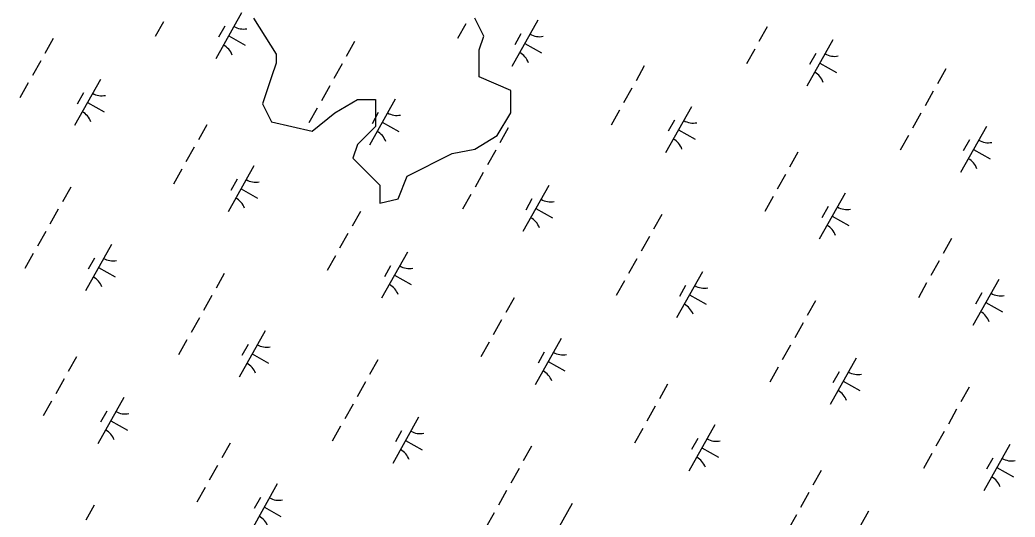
# Model space of a CAD drawing. Extents: x 3913936 to 3933962, y 195330 to 217741.
# Drawn here: x 3923519 to 3924459, y 207016 to 207485 of the extents above; entities that cross this region are included whole.
import ezdxf

# ---------------------------------------------------------------- set-up
doc = ezdxf.new("R2010")
doc.units = 0
doc.layers.add('V-TOPO-SHOR', color=7, linetype='Continuous')
doc.layers.add('V-WETL-SWMP', color=7, linetype='Continuous')

msp = doc.modelspace()

# ---------------------------------------------------------------- linework, layer by layer
at = {"layer": 'V-TOPO-SHOR'}
msp.add_lwpolyline([(3923739.81, 207487.08), (3923761.1, 207453.01), (3923761.1, 207444.49), (3923756.84, 207431.71), (3923748.33, 207406.16), (3923756.84, 207389.13), (3923795.17, 207380.61), (3923816.47, 207397.64), (3923837.76, 207410.42), (3923854.79, 207410.42), (3923854.79, 207384.87), (3923837.76, 207367.83), (3923833.5, 207355.06), (3923850.53, 207338.02), (3923859.05, 207329.51), (3923859.05, 207316.73), (3923859.05, 207312.47), (3923876.09, 207316.73), (3923884.6, 207338.02), (3923927.19, 207359.32), (3923948.48, 207363.58), (3923969.78, 207376.35), (3923982.55, 207397.64), (3923982.55, 207418.94), (3923952.74, 207431.71), (3923952.74, 207457.27), (3923957, 207470.04), (3923948.48, 207487.08)], dxfattribs=at)
at = {"layer": 'V-WETL-SWMP'}
for p, q in [((3923728.53, 207492.3), (3923704.03, 207448.71)), ((3923654.85, 207483.73), (3923647.01, 207469.78)), ((3923712.5, 207479.52), (3923706.62, 207469.06)), ((3923940.04, 207481.72), (3923932.2, 207467.78)), ((3924008.13, 207485.08), (3923983.63, 207441.5)), ((3924224.57, 207478.88), (3924216.73, 207464.94)), ((3923716.28, 207470.51), (3923731.97, 207461.69)), ((3923992.1, 207472.3), (3923986.22, 207461.84)), ((3923550.59, 207467.83), (3923542.75, 207453.88)), ((3923835.13, 207464.99), (3923827.28, 207451.04)), ((3923995.88, 207463.29), (3924011.57, 207454.47)), ((3924286.5, 207466.53), (3924262, 207422.95)), ((3924212.81, 207457.96), (3924204.97, 207444.02)), ((3924270.46, 207453.75), (3924264.58, 207443.29)), ((3923538.83, 207446.9), (3923530.99, 207432.96)), ((3923823.36, 207444.06), (3923815.52, 207430.12)), ((3924108.56, 207442.06), (3924100.72, 207428.11)), ((3924274.25, 207444.74), (3924289.94, 207435.92)), ((3924393.09, 207439.22), (3924385.25, 207425.27)), ((3923527.07, 207425.98), (3923519.23, 207412.04)), ((3923595.17, 207429.34), (3923570.66, 207385.76)), ((3923811.6, 207423.14), (3923803.76, 207409.2)), ((3924096.8, 207421.14), (3924088.96, 207407.19)), ((3923579.13, 207416.56), (3923573.25, 207406.1)), ((3924381.33, 207418.3), (3924373.49, 207404.35)), ((3923582.91, 207407.55), (3923598.61, 207398.73)), ((3923873.53, 207410.79), (3923849.03, 207367.21)), ((3924153.13, 207403.57), (3924128.63, 207359.99)), ((3923799.84, 207402.22), (3923792, 207388.28)), ((3923857.5, 207398.01), (3923851.61, 207387.55)), ((3924085.03, 207400.21), (3924077.19, 207386.27)), ((3924369.57, 207397.37), (3924361.73, 207383.43)), ((3923695.59, 207386.32), (3923687.75, 207372.37)), ((3923861.28, 207389), (3923876.97, 207380.18)), ((3924137.1, 207390.79), (3924131.22, 207380.33)), ((3924431.5, 207385.02), (3924407, 207341.44)), ((3923980.12, 207383.48), (3923972.28, 207369.53)), ((3924140.88, 207381.78), (3924156.57, 207372.96)), ((3924357.81, 207376.45), (3924349.97, 207362.51)), ((3923683.83, 207365.39), (3923675.99, 207351.45)), ((3924415.46, 207372.24), (3924409.58, 207361.78)), ((3923968.36, 207362.56), (3923960.52, 207348.61)), ((3924253.55, 207360.55), (3924245.71, 207346.6)), ((3924419.25, 207363.23), (3924434.94, 207354.41)), ((3923740.16, 207347.83), (3923715.66, 207304.25)), ((3923672.07, 207344.47), (3923664.23, 207330.53)), ((3923956.6, 207341.63), (3923948.76, 207327.69)), ((3924241.79, 207339.63), (3924233.95, 207325.68)), ((3923567.15, 207327.74), (3923559.31, 207313.79)), ((3923724.13, 207335.05), (3923718.25, 207324.59)), ((3924018.53, 207329.28), (3923994.03, 207285.7)), ((3923727.91, 207326.04), (3923743.6, 207317.22)), ((3923944.84, 207320.71), (3923937, 207306.77)), ((3924230.03, 207318.71), (3924222.19, 207304.76)), ((3924298.13, 207322.06), (3924273.63, 207278.48)), ((3924002.49, 207316.5), (3923996.61, 207306.04)), ((3924282.09, 207309.28), (3924276.21, 207298.82)), ((3923555.39, 207306.81), (3923547.55, 207292.87)), ((3923840.58, 207304.81), (3923832.74, 207290.86)), ((3924006.28, 207307.49), (3924021.97, 207298.67)), ((3924125.12, 207301.97), (3924117.28, 207288.02)), ((3924285.88, 207300.27), (3924301.57, 207291.45)), ((3923543.63, 207285.89), (3923535.79, 207271.95)), ((3923828.82, 207283.89), (3923820.98, 207269.94)), ((3924113.36, 207281.05), (3924105.52, 207267.1)), ((3923605.56, 207273.54), (3923581.06, 207229.96)), ((3924398.55, 207279.04), (3924390.71, 207265.09)), ((3923531.87, 207264.97), (3923524.03, 207251.03)), ((3923817.06, 207262.96), (3923809.22, 207249.02)), ((3923885.16, 207266.32), (3923860.66, 207222.74)), ((3923589.52, 207260.76), (3923583.64, 207250.3)), ((3923869.12, 207253.54), (3923863.24, 207243.08)), ((3924101.6, 207260.12), (3924093.76, 207246.18)), ((3924386.79, 207258.12), (3924378.95, 207244.17)), ((3923593.31, 207251.75), (3923609, 207242.93)), ((3923712.15, 207246.23), (3923704.31, 207232.28)), ((3923872.91, 207244.53), (3923888.6, 207235.71)), ((3924163.53, 207247.77), (3924139.03, 207204.19)), ((3924089.84, 207239.2), (3924082, 207225.26)), ((3924147.49, 207234.99), (3924141.61, 207224.53)), ((3924375.03, 207237.2), (3924367.19, 207223.25)), ((3924443.13, 207240.55), (3924418.63, 207196.97)), ((3923700.39, 207225.31), (3923692.55, 207211.36)), ((3924151.28, 207225.98), (3924166.97, 207217.16)), ((3924427.09, 207227.77), (3924421.21, 207217.31)), ((3923985.58, 207223.3), (3923977.74, 207209.35)), ((3924270.12, 207220.46), (3924262.28, 207206.51)), ((3924430.88, 207218.76), (3924446.57, 207209.94)), ((3923688.63, 207204.38), (3923680.79, 207190.44)), ((3923973.82, 207202.38), (3923965.98, 207188.43)), ((3924258.36, 207199.54), (3924250.52, 207185.59)), ((3923750.56, 207192.03), (3923726.06, 207148.45)), ((3923676.87, 207183.46), (3923669.03, 207169.52)), ((3923734.52, 207179.25), (3923728.64, 207168.79)), ((3923962.06, 207181.46), (3923954.22, 207167.51)), ((3924030.16, 207184.81), (3924005.66, 207141.23)), ((3924246.6, 207178.62), (3924238.76, 207164.67)), ((3923572.61, 207167.56), (3923564.77, 207153.61)), ((3923738.31, 207170.24), (3923754, 207161.42)), ((3924014.12, 207172.03), (3924008.24, 207161.57)), ((3923857.15, 207164.72), (3923849.31, 207150.77)), ((3924017.91, 207163.02), (3924033.6, 207154.2)), ((3924308.53, 207166.26), (3924284.02, 207122.68)), ((3924234.84, 207157.69), (3924227, 207143.75)), ((3924292.49, 207153.48), (3924286.61, 207143.02)), ((3923560.85, 207146.64), (3923553.01, 207132.69)), ((3923845.39, 207143.8), (3923837.55, 207129.85)), ((3924130.58, 207141.79), (3924122.74, 207127.84)), ((3924296.27, 207144.47), (3924311.97, 207135.65)), ((3924415.12, 207138.95), (3924407.28, 207125)), ((3923549.09, 207125.71), (3923541.25, 207111.77)), ((3923617.19, 207129.07), (3923592.69, 207085.49)), ((3923833.63, 207122.88), (3923825.79, 207108.93)), ((3924118.82, 207120.87), (3924110.98, 207106.92)), ((3923601.15, 207116.29), (3923595.27, 207105.83)), ((3924403.36, 207118.03), (3924395.52, 207104.08)), ((3923604.94, 207107.28), (3923620.63, 207098.46)), ((3923821.87, 207101.95), (3923814.03, 207088.01)), ((3923895.56, 207110.52), (3923871.05, 207066.94)), ((3924175.16, 207103.3), (3924150.66, 207059.72)), ((3923879.52, 207097.74), (3923873.64, 207087.28)), ((3924107.06, 207099.95), (3924099.22, 207086)), ((3924391.6, 207097.11), (3924383.76, 207083.16)), ((3923717.61, 207086.05), (3923709.77, 207072.1)), ((3923883.31, 207088.73), (3923899, 207079.91)), ((3924002.15, 207083.21), (3923994.31, 207069.26)), ((3924159.12, 207090.52), (3924153.24, 207080.06)), ((3924453.52, 207084.75), (3924429.02, 207041.17)), ((3924162.91, 207081.51), (3924178.6, 207072.69)), ((3924379.84, 207076.19), (3924371.99, 207062.24)), ((3923705.85, 207065.13), (3923698.01, 207051.18)), ((3924437.49, 207071.97), (3924431.61, 207061.51)), ((3923990.39, 207062.29), (3923982.55, 207048.34)), ((3924275.58, 207060.28), (3924267.74, 207046.33)), ((3924441.27, 207062.96), (3924456.96, 207054.14)), ((3923762.19, 207047.56), (3923737.69, 207003.98)), ((3923694.09, 207044.21), (3923686.25, 207030.26)), ((3923978.63, 207041.37), (3923970.79, 207027.42)), ((3924263.82, 207039.36), (3924255.98, 207025.41)), ((3923589.18, 207027.47), (3923581.34, 207013.52)), ((3923746.15, 207034.78), (3923740.27, 207024.32)), ((3924040.55, 207029.01), (3924016.05, 206985.43)), ((3923749.94, 207025.77), (3923765.63, 207016.95)), ((3923966.87, 207020.44), (3923959.03, 207006.5)), ((3924252.06, 207018.44), (3924244.22, 207004.49)), ((3924320.15, 207021.79), (3924295.65, 206978.21))]:
    msp.add_line(p, q, dxfattribs=at)
for centre, start, end in [((3923730.02, 207494.47), 239.88608, 281.42974), ((3924009.63, 207487.25), 239.88608, 281.42974), ((3923702.95, 207446.31), 19.88608, 61.42973), ((3923982.56, 207439.09), 19.88608, 61.42973), ((3924287.99, 207468.7), 239.88608, 281.42974), ((3924260.92, 207420.54), 19.88608, 61.42973), ((3923596.66, 207431.51), 239.88608, 281.42974), ((3923569.59, 207383.35), 19.88608, 61.42973), ((3923875.02, 207412.96), 239.88608, 281.42974), ((3924154.62, 207405.74), 239.88608, 281.42974), ((3923847.95, 207364.8), 19.88608, 61.42973), ((3924127.55, 207357.58), 19.88608, 61.42973), ((3924432.99, 207387.19), 239.88608, 281.42974), ((3924405.92, 207339.04), 19.88608, 61.42973), ((3923741.65, 207350), 239.88608, 281.42974), ((3923714.58, 207301.84), 19.88608, 61.42973), ((3924020.02, 207331.45), 239.88608, 281.42974), ((3924299.62, 207324.23), 239.88608, 281.42974), ((3923992.95, 207283.29), 19.88608, 61.42973), ((3924272.55, 207276.08), 19.88608, 61.42973), ((3923607.05, 207275.71), 239.88608, 281.42974), ((3923886.65, 207268.49), 239.88608, 281.42974), ((3923579.98, 207227.55), 19.88608, 61.42973), ((3923859.58, 207220.34), 19.88608, 61.42973), ((3924165.02, 207249.94), 239.88608, 281.42974), ((3924444.62, 207242.72), 239.88608, 281.42974), ((3924137.95, 207201.79), 19.88608, 61.42973), ((3924417.55, 207194.57), 19.88608, 61.42973), ((3923752.05, 207194.2), 239.88608, 281.42974), ((3924031.65, 207186.98), 239.88608, 281.42974), ((3923724.98, 207146.05), 19.88608, 61.42973), ((3924004.58, 207138.83), 19.88608, 61.42973), ((3924310.02, 207168.43), 239.88608, 281.42974), ((3924282.95, 207120.28), 19.88608, 61.42973), ((3923618.68, 207131.24), 239.88608, 281.42974), ((3923591.61, 207083.09), 19.88608, 61.42973), ((3923897.05, 207112.69), 239.88608, 281.42974), ((3924176.65, 207105.47), 239.88608, 281.42974), ((3923869.98, 207064.54), 19.88608, 61.42973), ((3924149.58, 207057.32), 19.88608, 61.42973), ((3924455.01, 207086.92), 239.88608, 281.42974), ((3924427.94, 207038.77), 19.88608, 61.42973), ((3923763.68, 207049.73), 239.88608, 281.42974), ((3923736.61, 207001.58), 19.88608, 61.42973)]:
    msp.add_arc(centre, 17.62, start, end, dxfattribs=at)

doc.saveas('drawing.dxf')
